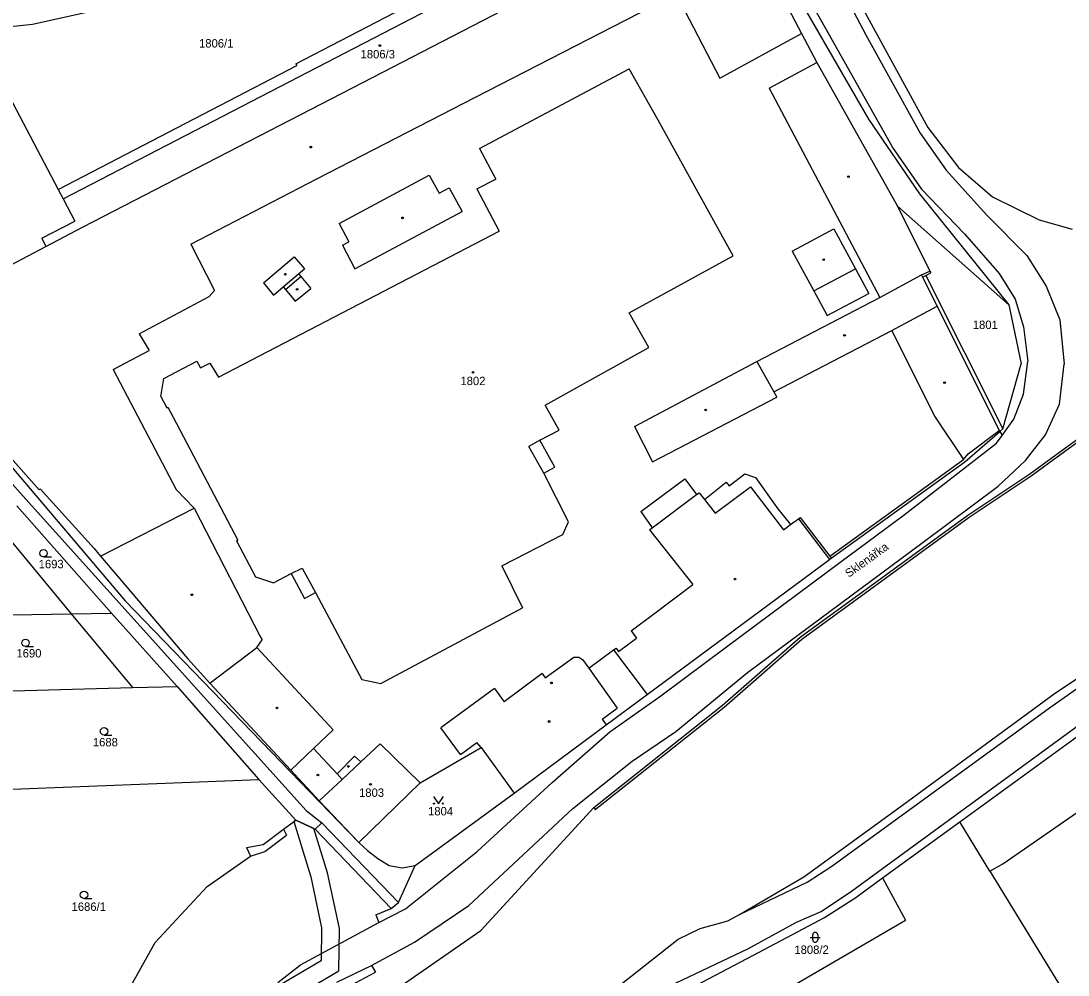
# Model space of a CAD drawing. Extents: x -785744 to -782822, y -1067550 to -1063910.
# Drawn here: x -784180.1 to -783968.1, y -1064902.2 to -1064709 of the extents above; entities that cross this region are included whole.
import ezdxf

# ---------------------------------------------------------------- set-up
doc = ezdxf.new("R2010")
doc.units = 0
for name, color, linetype in [('Hranice parcel', 7, 'Continuous'), ('Parcelní čísla', 7, 'Continuous'), ('Pop_ČP_popisy', 7, 'Continuous'), ('Vnitřní kresba', 7, 'Continuous'), ('Věcná břemena k části', 7, 'Continuous'), ('Značky budov', 7, 'Continuous'), ('Značky kultur', 7, 'Continuous')]:
    doc.layers.add(name, color=color, linetype=linetype)

msp = doc.modelspace()

# ---------------------------------------------------------------- linework, layer by layer
at = {"layer": 'Hranice parcel'}
for p, q in [((-783990.08, -1064871.16), (-783955.18, -1064845.74)), ((-784005.68, -1064882.52), (-783990.08, -1064871.16)), ((-783983.96, -1064881.18), (-783990.08, -1064871.16)), ((-783983.96, -1064881.18), (-783981.37, -1064879.68)), ((-783983.96, -1064881.18), (-783969.49, -1064904.83))]:
    msp.add_line(p, q, dxfattribs=at)
for points in [[(-784023.02, -1064681.98), (-783996.53, -1064730.59)], [(-784112.98, -1064722.58), (-784046.1, -1064687.93)], [(-784124.42, -1064717.67), (-784071.75, -1064690.29)], [(-784030.84, -1064694.84), (-784022.1, -1064711.56)], [(-784022.1, -1064711.56), (-784018.96, -1064717.43)], [(-784018.96, -1064717.43), (-784002.68, -1064746.53)], [(-784172.52, -1064743.16), (-784124.24, -1064718.03)], [(-784124.42, -1064717.67), (-784124.24, -1064718.03)], [(-784183.17, -1064722.82), (-784172.52, -1064743.16)], [(-784167.62, -1064750.77), (-784112.98, -1064722.58)], [(-783996.53, -1064730.59), (-783990.31, -1064738.65)], [(-783990.31, -1064738.65), (-783983.47, -1064744.62)], [(-784172.52, -1064743.16), (-784171.55, -1064745.02)], [(-784171.55, -1064745.02), (-784169.19, -1064749.53)], [(-783983.47, -1064744.62), (-783974.02, -1064749.28)], [(-784002.68, -1064746.53), (-783980.12, -1064766.51)], [(-784002.68, -1064746.53), (-783996.12, -1064759.67)], [(-783974.02, -1064749.28), (-783967.33, -1064751.17)], [(-784175.86, -1064753.02), (-784169.19, -1064749.53)], [(-784175.01, -1064754.66), (-784167.62, -1064750.77)], [(-784175.86, -1064753.02), (-784175.01, -1064754.66)], [(-784189.39, -1064762.23), (-784175.01, -1064754.66)], [(-783996.12, -1064759.67), (-783995.95, -1064760.03)], [(-783996.95, -1064760.53), (-783995.95, -1064760.03)], [(-783996.95, -1064760.53), (-783981.32, -1064791.62)], [(-783980.12, -1064766.51), (-783977.64, -1064778.42)], [(-784206.54, -1064770.38), (-784158.98, -1064826.44)], [(-783981.32, -1064791.62), (-783977.64, -1064778.42)], [(-783975.9, -1064800.73), (-783959.91, -1064789.05)], [(-783981.94, -1064792.15), (-783981.32, -1064791.62)], [(-783989.02, -1064798.25), (-783981.94, -1064792.15)], [(-784016.09, -1064817.79), (-783989.02, -1064798.25)], [(-783988.46, -1064809.04), (-783975.9, -1064800.73)], [(-784187.89, -1064807.33), (-784169.88, -1064829.02)], [(-784180.91, -1064807.18), (-784161.76, -1064828.89)], [(-784022.33, -1064833.8), (-783988.46, -1064809.04)], [(-784053.35, -1064845.41), (-784016.41, -1064818.02)], [(-784016.41, -1064818.02), (-784016.09, -1064817.79)], [(-784158.98, -1064826.44), (-784111.68, -1064875.32)], [(-784193.94, -1064829.42), (-784169.88, -1064829.02)], [(-784169.88, -1064829.02), (-784161.76, -1064828.89)], [(-784169.88, -1064829.02), (-784157.46, -1064843.99)], [(-783970.94, -1064845.23), (-783945.75, -1064828.34)], [(-784038.08, -1064847.53), (-784022.33, -1064833.8)], [(-784193.95, -1064844.99), (-784157.46, -1064843.99)], [(-784157.46, -1064843.99), (-784148.47, -1064843.75)], [(-784148.47, -1064843.75), (-784131.89, -1064862.57)], [(-784061.62, -1064851.55), (-784053.35, -1064845.41)], [(-784002.37, -1064868.33), (-783970.94, -1064845.23)], [(-784064.13, -1064868.28), (-784038.08, -1064847.53)], [(-784080.24, -1064865.33), (-784061.62, -1064851.55)], [(-784111.27, -1064859.03), (-784107.35, -1064855.37)], [(-784107.35, -1064855.37), (-784099.28, -1064863.29)], [(-784099.28, -1064863.29), (-784086.95, -1064856.12)], [(-784086.95, -1064856.12), (-784080.24, -1064865.33)], [(-783981.37, -1064879.68), (-783947.34, -1064856.09)], [(-784116.1, -1064861.47), (-784112.58, -1064857.84)], [(-784112.58, -1064857.84), (-784111.27, -1064859.03)], [(-784116.1, -1064861.47), (-784115.07, -1064862.57)], [(-784185.38, -1064864.71), (-784131.89, -1064862.57)], [(-784131.89, -1064862.57), (-784124.46, -1064870.8)], [(-784119.69, -1064866.88), (-784115.07, -1064862.57)], [(-784111.68, -1064875.32), (-784099.28, -1064863.29)], [(-784100.27, -1064880), (-784080.24, -1064865.33)], [(-784119.69, -1064866.88), (-784111.68, -1064875.32)], [(-784086.98, -1064893.14), (-784064.13, -1064868.28)], [(-784021.63, -1064882.27), (-784002.37, -1064868.33)], [(-784126.92, -1064872.65), (-784124.46, -1064870.8)], [(-784124.46, -1064870.8), (-784120.51, -1064872.64)], [(-784130.7, -1064877.19), (-784126.32, -1064873.87)], [(-784126.92, -1064872.65), (-784126.32, -1064873.87)], [(-784120.51, -1064872.64), (-784105.12, -1064888.73)], [(-784111.68, -1064875.32), (-784109.96, -1064876.95)], [(-784142.38, -1064884.26), (-784133.61, -1064878.09)], [(-784133.61, -1064878.09), (-784130.7, -1064877.19)], [(-784109.96, -1064876.95), (-784107.85, -1064878.59)], [(-784107.85, -1064878.59), (-784105.56, -1064879.97)], [(-784105.56, -1064879.97), (-784102.94, -1064880.45)], [(-784103.67, -1064887.46), (-784100.27, -1064880)], [(-784102.94, -1064880.45), (-784100.27, -1064880)], [(-784034.64, -1064889.9), (-784021.63, -1064882.27)], [(-784011.08, -1064886.45), (-784005.68, -1064882.52)], [(-784005.68, -1064882.52), (-784001.04, -1064891.09)], [(-784152.88, -1064895.61), (-784142.38, -1064884.26)], [(-784017.44, -1064890.55), (-784011.08, -1064886.45)], [(-784105.12, -1064888.73), (-784103.67, -1064887.46)], [(-784042.6, -1064892.79), (-784037.01, -1064891.22)], [(-784037.01, -1064891.22), (-784034.64, -1064889.9)], [(-784031.43, -1064908.72), (-784001.04, -1064891.09)], [(-784023.94, -1064893.94), (-784017.44, -1064890.55)], [(-784114.54, -1064912.29), (-784086.98, -1064893.14)], [(-784047.04, -1064894.91), (-784042.6, -1064892.79)], [(-784065.88, -1064909.74), (-784047.04, -1064894.91)], [(-784031.94, -1064898.25), (-784023.94, -1064893.94)], [(-784157.79, -1064904.31), (-784152.88, -1064895.61)], [(-784043.35, -1064904.22), (-784031.94, -1064898.25)]]:
    msp.add_lwpolyline(points, dxfattribs=at)
at = {"layer": 'Vnitřní kresba'}
for p, q in [((-784051.08, -1064729.11), (-784056.98, -1064718.71)), ((-784035.9, -1064756.58), (-784051.08, -1064729.11)), ((-784056.96, -1064768.08), (-784035.9, -1064756.58)), ((-784053.02, -1064775.1), (-784056.96, -1064768.08)), ((-784073.99, -1064786.78), (-784053.02, -1064775.1)), ((-784071.15, -1064791.89), (-784073.99, -1064786.78)), ((-784075.06, -1064793.91), (-784071.15, -1064791.89)), ((-784075.06, -1064793.91), (-784077.29, -1064795.15)), ((-784074.27, -1064800.56), (-784077.29, -1064795.15)), ((-784072.04, -1064799.32), (-784075.06, -1064793.91)), ((-784074.27, -1064800.56), (-784072.04, -1064799.32)), ((-784069.22, -1064810.42), (-784074.27, -1064800.56)), ((-784070.42, -1064812.98), (-784069.22, -1064810.42))]:
    msp.add_line(p, q, dxfattribs=at)
for points in [[(-784035.35, -1064682.35), (-784008.53, -1064728.89)], [(-784020.24, -1064690.59), (-784009.09, -1064711.8)], [(-784171.55, -1064745.02), (-784070.52, -1064692.67)], [(-784027.32, -1064692.57), (-784003.54, -1064734.8)], [(-784177.76, -1064709.69), (-784154.3, -1064704.42)], [(-784088.08, -1064724.46), (-784047.49, -1064703.52)], [(-784047.49, -1064703.52), (-784038.63, -1064720.62)], [(-784203.88, -1064712.44), (-784177.76, -1064709.69)], [(-784038.63, -1064720.62), (-784022.1, -1064711.56)], [(-784009.09, -1064711.8), (-783998.09, -1064731.75)], [(-784028.67, -1064722.65), (-784018.96, -1064717.43)], [(-784087.27, -1064734.83), (-784056.98, -1064718.71)], [(-784028.67, -1064722.65), (-784006.27, -1064764.97)], [(-784120.2, -1064740.98), (-784088.08, -1064724.46)], [(-784008.53, -1064728.89), (-783998.23, -1064744.04)], [(-783998.09, -1064731.75), (-783992.8, -1064739.24)], [(-784087.27, -1064734.83), (-784083.96, -1064741.03)], [(-784003.54, -1064734.8), (-783997.81, -1064743.05)], [(-784115.64, -1064750), (-784097.43, -1064740.24)], [(-784097.43, -1064740.24), (-784095.43, -1064743.9)], [(-783992.8, -1064739.24), (-783984.59, -1064748.36)], [(-784145.67, -1064754.21), (-784120.2, -1064740.98)], [(-784095.43, -1064743.9), (-784093.39, -1064742.83)], [(-784093.39, -1064742.83), (-784090.76, -1064747.61)], [(-784087.8, -1064742.99), (-784083.96, -1064741.03)], [(-784087.8, -1064742.99), (-784083.3, -1064751.55)], [(-783998.23, -1064744.04), (-783980.12, -1064766.51)], [(-783997.81, -1064743.05), (-783989.12, -1064752.11)], [(-784112.47, -1064759.22), (-784090.76, -1064747.61)], [(-783984.59, -1064748.36), (-783976.51, -1064756.49)], [(-784115.64, -1064750), (-784113.69, -1064753.71)], [(-784023.96, -1064755.63), (-784015.52, -1064751.12)], [(-784015.52, -1064751.12), (-784011.17, -1064759.18)], [(-784227.34, -1064751.86), (-784177.91, -1064807.11)], [(-784140.08, -1064781.15), (-784083.3, -1064751.55)], [(-783989.12, -1064752.11), (-783982.09, -1064760.11)], [(-784145.67, -1064754.21), (-784140.9, -1064763.61)], [(-784114.99, -1064754.42), (-784113.69, -1064753.71)], [(-784114.99, -1064754.42), (-784112.47, -1064759.22)], [(-784023.96, -1064755.63), (-784019.59, -1064763.66)], [(-784130.96, -1064762.03), (-784124.75, -1064756.78)], [(-784124.75, -1064756.78), (-784122.7, -1064759.21)], [(-783976.51, -1064756.49), (-783972.56, -1064762.68)], [(-784123.87, -1064760.2), (-784122.7, -1064759.21)], [(-784019.59, -1064763.66), (-784011.17, -1064759.18)], [(-784011.17, -1064759.18), (-784008.47, -1064764.19)], [(-783997.8, -1064760.39), (-783996.12, -1064759.67)], [(-784130.96, -1064762.03), (-784128.94, -1064764.51)], [(-784126.98, -1064762.84), (-784123.87, -1064760.2)], [(-784126.55, -1064763.39), (-784123.43, -1064760.75)], [(-784123.87, -1064760.2), (-784123.43, -1064760.75)], [(-784123.43, -1064760.75), (-784121.42, -1064763.19)], [(-784006.27, -1064764.97), (-783997.8, -1064760.39)], [(-783997.8, -1064760.39), (-783997.58, -1064760.85)], [(-783997.58, -1064760.85), (-783996.95, -1064760.53)], [(-783997.58, -1064760.85), (-783994.63, -1064766.74)], [(-783982.09, -1064760.11), (-783978.88, -1064765.31)], [(-784141.98, -1064764.82), (-784140.9, -1064763.61)], [(-784128.94, -1064764.51), (-784126.98, -1064762.84)], [(-784126.98, -1064762.84), (-784126.55, -1064763.39)], [(-784126.55, -1064763.39), (-784124.56, -1064765.73)], [(-784124.56, -1064765.73), (-784121.42, -1064763.19)], [(-784019.59, -1064763.66), (-784016.93, -1064768.66)], [(-783972.56, -1064762.68), (-783969.84, -1064769.54)], [(-784156.14, -1064772.34), (-784141.98, -1064764.82)], [(-784031.13, -1064777.96), (-784006.27, -1064764.97)], [(-784016.93, -1064768.66), (-784008.47, -1064764.19)], [(-783978.88, -1064765.31), (-783977.15, -1064770.91)], [(-784003.8, -1064771.66), (-783994.63, -1064766.74)], [(-783994.63, -1064766.74), (-783982.08, -1064791.9)], [(-783969.84, -1064769.54), (-783968.96, -1064778.52)], [(-784156.14, -1064772.34), (-784154.11, -1064775.74)], [(-784027.67, -1064784.11), (-784003.8, -1064771.66)], [(-784003.8, -1064771.66), (-783995.16, -1064789.05)], [(-783977.15, -1064770.91), (-783976.31, -1064777.94)], [(-784200.5, -1064776.71), (-784176.35, -1064803.92)], [(-784161.39, -1064779.58), (-784154.11, -1064775.74)], [(-784151.18, -1064781.38), (-784144.45, -1064777.89)], [(-784144.45, -1064777.89), (-784143.74, -1064779.23)], [(-784143.74, -1064779.23), (-784141.85, -1064778.28)], [(-784141.85, -1064778.28), (-784140.08, -1064781.15)], [(-784055.88, -1064791.1), (-784031.13, -1064777.96)], [(-784031.13, -1064777.96), (-784027.67, -1064784.11)], [(-783977.18, -1064784.6), (-783976.31, -1064777.94)], [(-783969.85, -1064786.58), (-783968.96, -1064778.52)], [(-784161.39, -1064779.58), (-784148.63, -1064803.85)], [(-784151.78, -1064785.04), (-784151.18, -1064781.38)], [(-784151.78, -1064785.04), (-784150.57, -1064787.35)], [(-784052.24, -1064798.29), (-784027.09, -1064785.15)], [(-784027.67, -1064784.11), (-784027.09, -1064785.15)], [(-783979.11, -1064789.65), (-783977.18, -1064784.6)], [(-784150.57, -1064787.35), (-784150.32, -1064787.21)], [(-784150.32, -1064787.21), (-784149.26, -1064789.25)], [(-783972.68, -1064792.8), (-783969.85, -1064786.58)], [(-784149.26, -1064789.25), (-784136.14, -1064814.15)], [(-783995.16, -1064789.05), (-783989.29, -1064797.83)], [(-783975.61, -1064801.14), (-783959.62, -1064789.46)], [(-784055.88, -1064791.1), (-784052.24, -1064798.29)], [(-783981.47, -1064792.96), (-783979.11, -1064789.65)], [(-783988.34, -1064796.67), (-783982.08, -1064791.9)], [(-783982.6, -1064794.48), (-783981.47, -1064792.96)], [(-783982.08, -1064791.9), (-783981.94, -1064792.15)], [(-783981.94, -1064792.15), (-783981.47, -1064792.96)], [(-783976.75, -1064797.97), (-783972.68, -1064792.8)], [(-784001.33, -1064808.97), (-783982.6, -1064794.48)], [(-784016.39, -1064817.39), (-783989.29, -1064797.83)], [(-783989.29, -1064797.83), (-783988.34, -1064796.67)], [(-783982.29, -1064803.22), (-783976.75, -1064797.97)], [(-784054.62, -1064808.32), (-784045.68, -1064801.74)], [(-784045.68, -1064801.74), (-784043.35, -1064804.9)], [(-784036.75, -1064803.16), (-784033.57, -1064800.68)], [(-784033.57, -1064800.68), (-784031.37, -1064801.42)], [(-784031.37, -1064801.42), (-784026.88, -1064807.79)], [(-783988.17, -1064809.45), (-783975.61, -1064801.14)], [(-784176.35, -1064803.92), (-784176.17, -1064803.76)], [(-784176.17, -1064803.76), (-784165.28, -1064815.83)], [(-784148.63, -1064803.85), (-784145.04, -1064807.66)], [(-784041.74, -1064805.9), (-784037.36, -1064802.41)], [(-784039.59, -1064808.65), (-784032.44, -1064803.34)], [(-784037.36, -1064802.41), (-784036.75, -1064803.16)], [(-784032.44, -1064803.34), (-784025.74, -1064812.06)], [(-783997.46, -1064814.57), (-783982.29, -1064803.22)], [(-784052.32, -1064811.61), (-784043.35, -1064804.9)], [(-784043.35, -1064804.9), (-784042.83, -1064804.52)], [(-784042.83, -1064804.52), (-784041.74, -1064805.9)], [(-784041.74, -1064805.9), (-784039.59, -1064808.65)], [(-784177.91, -1064807.11), (-784122.31, -1064868.86)], [(-784163.99, -1064817.39), (-784145.04, -1064807.66)], [(-784145.04, -1064807.66), (-784131.7, -1064833.48)], [(-784054.62, -1064808.32), (-784052.32, -1064811.61)], [(-784026.88, -1064807.79), (-784024.29, -1064810.98)], [(-784024.29, -1064810.98), (-784022.72, -1064809.8)], [(-784022.72, -1064809.8), (-784022.37, -1064809.54)], [(-784022.72, -1064809.8), (-784016.41, -1064818.02)], [(-784022.37, -1064809.54), (-784016.39, -1064817.39)], [(-784022.04, -1064834.21), (-783988.17, -1064809.45)], [(-784014.34, -1064818.67), (-784001.33, -1064808.97)], [(-784052.87, -1064812.02), (-784052.32, -1064811.61)], [(-784052.87, -1064812.02), (-784044.11, -1064823.12)], [(-784025.74, -1064812.06), (-784024.29, -1064810.98)], [(-784136.41, -1064814.29), (-784136.14, -1064814.15)], [(-784136.41, -1064814.29), (-784132.59, -1064821.57)], [(-784082.77, -1064819.34), (-784070.42, -1064812.98)], [(-784033.05, -1064840.9), (-783997.46, -1064814.57)], [(-784165.28, -1064815.83), (-784163.99, -1064817.39)], [(-784163.99, -1064817.39), (-784146.3, -1064838.17)], [(-784037.03, -1064835.54), (-784014.34, -1064818.67)], [(-784016.39, -1064817.39), (-784016.09, -1064817.79)], [(-784128.94, -1064822.74), (-784125.38, -1064820.91)], [(-784125.38, -1064820.91), (-784123.16, -1064819.77)], [(-784125.38, -1064820.91), (-784122.67, -1064825.91)], [(-784123.16, -1064819.77), (-784120.48, -1064824.76)], [(-784082.77, -1064819.34), (-784078.55, -1064827.86)], [(-784132.59, -1064821.57), (-784128.94, -1064822.74)], [(-784052.07, -1064829.09), (-784044.11, -1064823.12)], [(-784122.67, -1064825.91), (-784120.48, -1064824.76)], [(-784120.48, -1064824.76), (-784119.28, -1064826.88)], [(-784119.28, -1064826.88), (-784111.05, -1064842.33)], [(-784161.76, -1064828.89), (-784148.47, -1064843.75)], [(-784107.2, -1064843.12), (-784078.55, -1064827.86)], [(-784056.57, -1064832.49), (-784052.07, -1064829.09)], [(-784131.7, -1064833.48), (-784131.26, -1064834.32)], [(-784059.12, -1064836.7), (-784055.47, -1064833.98)], [(-784056.57, -1064832.49), (-784055.47, -1064833.98)], [(-784141.85, -1064843.07), (-784132.32, -1064835.89)], [(-784132.32, -1064835.89), (-784131.26, -1064834.32)], [(-784132.32, -1064835.89), (-784116.89, -1064852.55)], [(-784060.14, -1064836.35), (-784059.6, -1064835.99)], [(-784059.6, -1064835.99), (-784059.12, -1064836.7)], [(-784050.58, -1064845.64), (-784037.03, -1064835.54)], [(-784037.77, -1064847.92), (-784022.04, -1064834.21)], [(-784146.3, -1064838.17), (-784141.85, -1064843.07)], [(-784073.95, -1064842), (-784068.19, -1064837.84)], [(-784068.19, -1064837.84), (-784067.14, -1064837.81)], [(-784067.14, -1064837.81), (-784066.39, -1064838.31)], [(-784066.39, -1064838.31), (-784065.15, -1064840.05)], [(-784065.15, -1064840.05), (-784060.14, -1064836.35)], [(-784060.14, -1064836.35), (-784053.35, -1064845.41)], [(-784065.15, -1064840.05), (-784059.42, -1064848.15)], [(-783971.87, -1064848.11), (-783959.35, -1064839.26)], [(-784111.05, -1064842.33), (-784107.2, -1064843.12)], [(-784074.6, -1064841.11), (-784082.24, -1064846.84)], [(-784074.6, -1064841.11), (-784073.95, -1064842)], [(-784047.55, -1064852.87), (-784033.05, -1064840.9)], [(-784141.85, -1064843.07), (-784125.43, -1064860.7)], [(-784084.25, -1064844.18), (-784095.07, -1064852.13)], [(-784084.25, -1064844.18), (-784082.24, -1064846.84)], [(-784012, -1064885.18), (-783956.07, -1064844.33)], [(-784060.88, -1064852.97), (-784050.58, -1064845.64)], [(-784063.82, -1064868.68), (-784037.77, -1064847.92)], [(-784062.46, -1064850.4), (-784059.42, -1064848.15)], [(-784015.97, -1064880.13), (-783971.87, -1064848.11)], [(-784062.46, -1064850.4), (-784061.62, -1064851.55)], [(-784120.87, -1064856.33), (-784116.89, -1064852.55)], [(-784091.12, -1064857.51), (-784095.07, -1064852.13)], [(-784072.54, -1064863.18), (-784060.88, -1064852.97)], [(-784056.39, -1064858.9), (-784047.55, -1064852.87)], [(-784091.12, -1064857.51), (-784087.8, -1064855.11)], [(-784086.95, -1064856.12), (-784087.8, -1064855.11)], [(-784125.43, -1064860.7), (-784120.87, -1064856.33)], [(-784120.87, -1064856.33), (-784116.1, -1064861.47)], [(-784115.07, -1064862.57), (-784111.27, -1064859.03)], [(-784068.35, -1064868.43), (-784056.39, -1064858.9)], [(-784125.43, -1064860.7), (-784119.69, -1064866.88)], [(-784087.73, -1064877.16), (-784072.54, -1064863.18)], [(-784122.31, -1064868.86), (-784119.15, -1064871.34)], [(-784089.44, -1064888.09), (-784068.35, -1064868.43)], [(-784064.13, -1064868.28), (-784063.82, -1064868.68)], [(-784120.51, -1064872.64), (-784119.15, -1064871.34)], [(-784119.15, -1064871.34), (-784103.67, -1064887.46)], [(-784131.03, -1064875.75), (-784126.92, -1064872.65)], [(-784134.4, -1064876.38), (-784131.03, -1064875.75)], [(-784134.4, -1064876.38), (-784133.61, -1064878.09)], [(-784102.21, -1064888.76), (-784087.73, -1064877.16)], [(-784020.95, -1064883.36), (-784015.97, -1064880.13)], [(-784034.64, -1064889.9), (-784020.95, -1064883.36)], [(-784018.1, -1064889.3), (-784012, -1064885.18)], [(-784108.23, -1064889.96), (-784105.12, -1064888.73)], [(-784107.65, -1064891.51), (-784102.21, -1064888.76)], [(-784100.44, -1064895.55), (-784089.44, -1064888.09)], [(-784108.23, -1064889.96), (-784107.65, -1064891.51)], [(-784023.08, -1064891.48), (-784018.1, -1064889.3)], [(-784123.47, -1064900.14), (-784107.65, -1064891.51)], [(-784032.93, -1064896.86), (-784023.08, -1064891.48)], [(-784109.1, -1064900.27), (-784100.44, -1064895.55)], [(-784043.5, -1064901.88), (-784032.93, -1064896.86)], [(-784128.07, -1064903.68), (-784123.47, -1064900.14)], [(-784119.45, -1064907.54), (-784108.28, -1064901.63)], [(-784116.12, -1064903.64), (-784109.1, -1064900.27)], [(-784109.1, -1064900.27), (-784108.28, -1064901.63)], [(-784048.86, -1064904.46), (-784043.5, -1064901.88)]]:
    msp.add_lwpolyline(points, dxfattribs=at)
at = {"layer": 'Věcná břemena k části'}
for points in [[(-784115.63, -1064892.76), (-784118.01, -1064881.46), (-784120.78, -1064872.51), (-784124.46, -1064870.8), (-784124.86, -1064871.1), (-784121.39, -1064882.32), (-784119.21, -1064892.64)], [(-784119.21, -1064892.64), (-784119.3, -1064899.3), (-784130.75, -1064906.05), (-784137.66, -1064921.4), (-784130.04, -1064941.89), (-784127.58, -1064938.38), (-784133.8, -1064921.52), (-784127.95, -1064908.55), (-784115.74, -1064901.36), (-784115.63, -1064892.76)]]:
    msp.add_lwpolyline(points, dxfattribs=at)
at = {"layer": 'Značky budov'}
for centre in [(-784107.42, -1064713.99), (-784121.41, -1064734.55), (-784012.6, -1064740.53), (-784102.84, -1064748.89), (-784017.6, -1064757.33), (-784126.55, -1064760.29), (-784124.16, -1064763.34), (-784013.39, -1064772.65), (-784088.57, -1064780.16), (-783993.13, -1064782.25), (-784041.48, -1064787.77), (-784035.55, -1064822.02), (-784145.48, -1064825.18), (-784072.7, -1064843.03), (-784128.24, -1064848.1), (-784073.17, -1064850.84), (-784119.96, -1064861.68), (-784113.81, -1064859.94), (-784109.32, -1064863.57)]:
    msp.add_circle(centre, 0.175, dxfattribs=at)
at = {"layer": 'Značky kultur'}
for p, q in [((-784175.49, -1064817.53), (-784173.89, -1064817.53)), ((-784179.14, -1064835.67), (-784177.54, -1064835.67)), ((-784163.25, -1064853.59), (-784161.65, -1064853.59)), ((-784096.58, -1064866.01), (-784095.58, -1064867.51)), ((-784095.58, -1064867.51), (-784094.58, -1064866.01)), ((-784167.3, -1064886.7), (-784165.7, -1064886.7)), ((-784020.31, -1064894.55), (-784018.31, -1064894.55)), ((-784019.81, -1064895.05), (-784019.81, -1064894.05)), ((-784018.81, -1064894.05), (-784018.81, -1064895.05))]:
    msp.add_line(p, q, dxfattribs=at)
for centre, radius in [((-784175.49, -1064816.78), 0.75), ((-784179.14, -1064834.92), 0.75), ((-784163.25, -1064852.84), 0.75), ((-784096.48, -1064867.46), 0.112), ((-784094.68, -1064867.46), 0.112), ((-784167.3, -1064885.95), 0.75)]:
    msp.add_circle(centre, radius, dxfattribs=at)
for centre, start, end in [((-784019.31, -1064894.05), 0, 180), ((-784019.31, -1064895.05), 180, 0)]:
    msp.add_arc(centre, 0.5, start, end, dxfattribs=at)

# ---------------------------------------------------------------- texts
at = {"layer": 'Parcelní čísla'}
for s, p in [('1806/1', (-784144.02, -1064714.39)), ('1806/3', (-784111.33, -1064716.59)), ('1801', (-783987.42, -1064771.38)), ('1802', (-784091.12, -1064782.74)), ('1693', (-784176.48, -1064819.82)), ('1690', (-784180.98, -1064837.88)), ('1688', (-784165.51, -1064855.88)), ('1803', (-784111.64, -1064866.1)), ('1804', (-784097.67, -1064869.86)), ('1686/1', (-784169.82, -1064889.19)), ('1808/2', (-784023.53, -1064897.9))]:
    msp.add_text(s, height=1.7, dxfattribs=at).set_placement(p)
at = {"layer": 'Pop_ČP_popisy'}
msp.add_text('Sklenářka', height=1.7, rotation=35.9897, dxfattribs=at).set_placement((-784012.5, -1064821.78))

doc.saveas('drawing.dxf')
